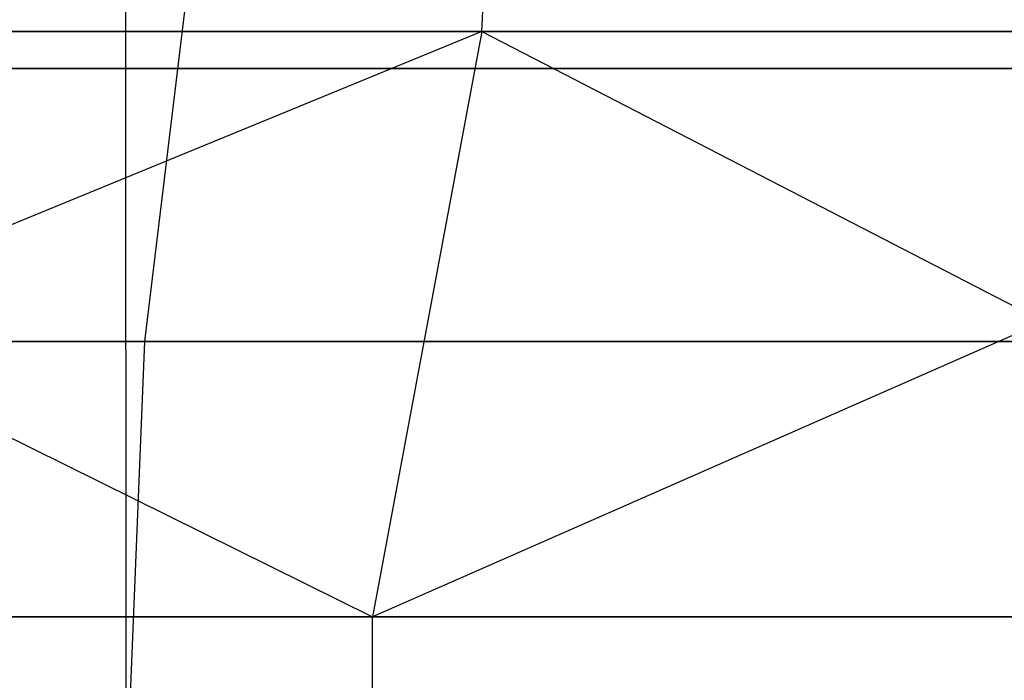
# Model space of a CAD drawing. Extents: x -172 to 172, y -29 to 28.
# Tile 824 of 914: x 113.68 to 118.66, y 1.3 to 4.64. Entities that reach past the tile are written whole.
import ezdxf

# ---------------------------------------------------------------- set-up
doc = ezdxf.new("R2010")
doc.units = 0
doc.header["$LTSCALE"] = 25.4
doc.layers.get('0').update_dxf_attribs({"linetype": 'CONTINUOUS'})

# ---------------------------------------------------------------- blocks, each defined once
blk = doc.blocks.new('RYFLO_AURA_STL')
at = {"color": 0}
for p, q in [((114.2234, -7.3033, -1117.334), (114.2161, 7.0967, -1117.342)), ((114.2234, -7.3033, -1117.334), (114.2161, 7.0967, -1117.342)), ((114.2234, -7.3033, -1369.1663), (114.2161, 7.0967, -1369.1582)), ((114.2234, -7.3033, -1369.1663), (114.2161, 7.0967, -1369.1582)), ((114.3132, 3.0149, -1128.9369), (114.6586, 5.8599, -1128.5914)), ((114.3132, 3.0149, -1128.9369), (114.6586, 5.8599, -1128.5914)), ((114.3132, 3.0149, -1357.5634), (114.6586, 5.8599, -1357.9088)), ((114.3132, 3.0149, -1357.5634), (114.6586, 5.8599, -1357.9088)), ((116.0185, 4.5828, -1128.8333), (116.0313, 4.8282, -1128.8207)), ((116.0185, 4.5828, -1128.8333), (116.0313, 4.8282, -1128.8207)), ((116.0185, 4.5828, -1357.667), (116.0313, 4.8282, -1357.6796)), ((116.0185, 4.5828, -1357.667), (116.0313, 4.8282, -1357.6796)), ((116.0185, 4.5828, -1128.8333), (108.8093, 1.6231, -1121.4924)), ((116.0185, 4.5828, -1128.8333), (108.8093, 1.6231, -1121.4924)), ((109.4805, 4.5828, -1122.5624), (116.0185, 4.5828, -1128.8333)), ((116.0185, 4.5828, -1357.667), (109.4805, 4.5828, -1363.9379)), ((109.4805, 4.5828, -1363.9379), (115.4652, 1.6231, -1358.7153)), ((109.4805, 4.5828, -1363.9379), (115.4652, 1.6231, -1358.7153)), ((116.0185, 4.5828, -1357.667), (109.4805, 4.5828, -1363.9379)), ((109.4805, 4.5828, -1122.5624), (116.0185, 4.5828, -1128.8333)), ((116.0185, 4.5828, -1357.667), (115.4652, 1.6231, -1358.7153)), ((116.0185, 4.5828, -1357.667), (115.4652, 1.6231, -1358.7153)), ((122.1979, 4.5828, -1135.4579), (115.4652, 1.6231, -1127.7849)), ((122.1979, 4.5828, -1135.4579), (115.4652, 1.6231, -1127.7849)), ((116.0185, 4.5828, -1128.8333), (115.4652, 1.6231, -1127.7849)), ((116.0185, 4.5828, -1128.8333), (115.4652, 1.6231, -1127.7849)), ((116.0185, 4.5828, -1128.8333), (122.1979, 4.5828, -1135.4579)), ((122.1979, 4.5828, -1351.0424), (116.0185, 4.5828, -1357.667)), ((116.0185, 4.5828, -1357.667), (121.7577, 1.6231, -1352.0594)), ((116.0185, 4.5828, -1357.667), (121.7577, 1.6231, -1352.0594)), ((122.1979, 4.5828, -1351.0424), (116.0185, 4.5828, -1357.667)), ((116.0185, 4.5828, -1128.8333), (122.1979, 4.5828, -1135.4579)), ((109.1398, 4.396, -1115.4639), (118.8293, 4.396, -1124.4208)), ((118.8293, 4.396, -1362.0795), (109.1398, 4.396, -1371.0364)), ((118.8293, 4.396, -1362.0795), (109.1398, 4.396, -1371.0364)), ((109.1398, 4.396, -1115.4639), (118.8293, 4.396, -1124.4208)), ((119.5364, 4.396, -1123.7137), (109.7892, 4.396, -1114.7035)), ((109.7892, 4.396, -1371.7968), (119.5364, 4.396, -1362.7865)), ((119.5364, 4.396, -1123.7137), (109.7892, 4.396, -1114.7035)), ((109.7892, 4.396, -1371.7968), (119.5364, 4.396, -1362.7865)), ((114.3132, 3.0149, -1128.9369), (107.7238, 3.0149, -1122.7072)), ((107.7238, 3.0149, -1363.7931), (114.3132, 3.0149, -1357.5634)), ((114.3132, 3.0149, -1128.9369), (107.7238, 3.0149, -1122.7072)), ((107.7238, 3.0149, -1363.7931), (114.3132, 3.0149, -1357.5634)), ((114.1976, 0.133, -1129.0525), (114.3132, 3.0149, -1128.9369)), ((114.1976, 0.133, -1129.0525), (114.3132, 3.0149, -1128.9369)), ((114.1976, 0.133, -1357.4478), (114.3132, 3.0149, -1357.5634)), ((114.1976, 0.133, -1357.4478), (114.3132, 3.0149, -1357.5634)), ((120.543, 3.0149, -1135.5264), (114.3132, 3.0149, -1128.9369)), ((114.3132, 3.0149, -1357.5634), (120.543, 3.0149, -1350.9739)), ((120.543, 3.0149, -1135.5264), (114.3132, 3.0149, -1128.9369)), ((114.3132, 3.0149, -1357.5634), (120.543, 3.0149, -1350.9739)), ((115.4652, 1.6231, -1127.7849), (108.8093, 1.6231, -1121.4924)), ((108.8093, 1.6231, -1365.0078), (115.4652, 1.6231, -1358.7153)), ((108.8093, 1.6231, -1365.0078), (115.4652, 1.6231, -1358.7153)), ((115.4652, 1.6231, -1127.7849), (108.8093, 1.6231, -1121.4924)), ((115.4653, -1.3568, -1127.7849), (115.4652, 1.6231, -1127.7849)), ((121.7577, 1.6231, -1134.4408), (115.4652, 1.6231, -1127.7849)), ((115.4653, -1.3568, -1127.7849), (115.4652, 1.6231, -1127.7849)), ((115.4653, -1.3568, -1358.7153), (115.4652, 1.6231, -1358.7153)), ((115.4652, 1.6231, -1358.7153), (121.7577, 1.6231, -1352.0594)), ((115.4653, -1.3568, -1358.7153), (115.4652, 1.6231, -1358.7153)), ((115.4652, 1.6231, -1358.7153), (121.7577, 1.6231, -1352.0594)), ((121.7577, 1.6231, -1134.4408), (115.4652, 1.6231, -1127.7849))]:
    blk.add_line(p, q, dxfattribs=at)

msp = doc.modelspace()

# ---------------------------------------------------------------- block references
at = {"color": 0}
msp.add_blockref('RYFLO_AURA_STL', (0, 0), dxfattribs=at)

doc.saveas('drawing.dxf')
